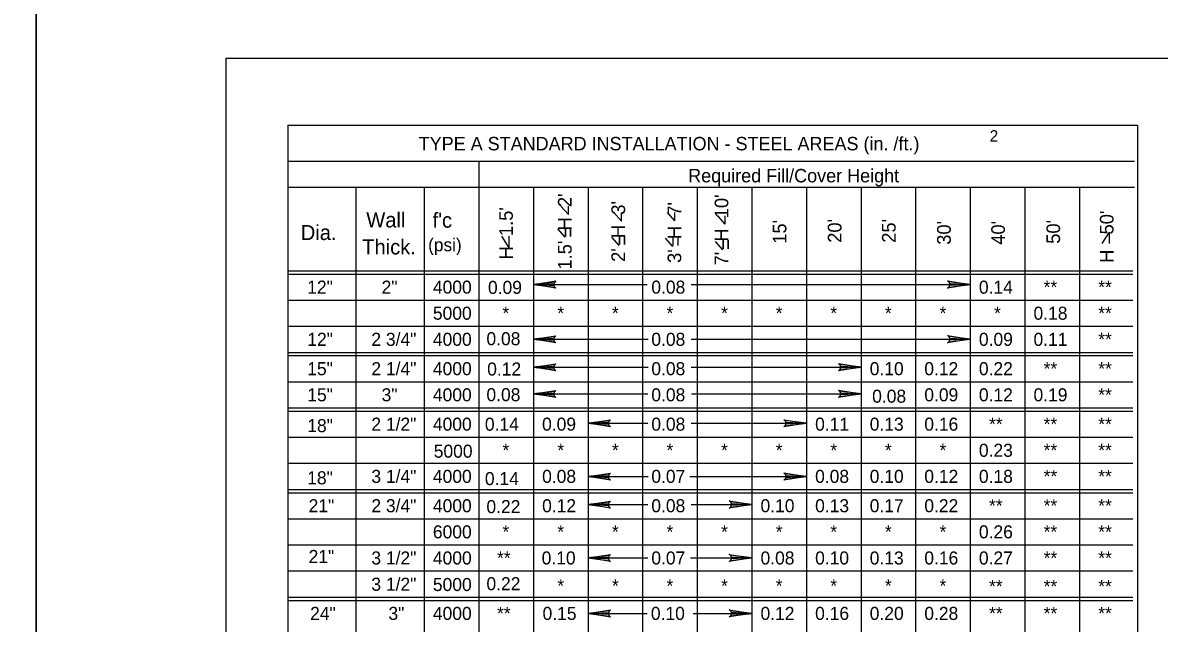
# Model space of a CAD drawing. Extents: x -22562 to -18409, y 3991 to 7171.
# Drawn here: x -20387.7 to -20148.1, y 6233.2 to 6359.9 of the extents above; entities that cross this region are included whole.
import ezdxf

# ---------------------------------------------------------------- set-up
doc = ezdxf.new("R2010")
doc.units = 0
for name, color, linetype in [('1', 7, 'Continuous'), ('2', 7, 'Continuous'), ('3', 7, 'Continuous'), ('4', 7, 'Continuous'), ('PLT-BNDY', 7, 'Continuous')]:
    doc.layers.add(name, color=color, linetype=linetype)

msp = doc.modelspace()

# ---------------------------------------------------------------- linework, layer by layer
at = {"layer": '1'}
for p, q in [((-20272.68, 6319.42), (-20274.24, 6321.19)), ((-20272.68, 6319.42), (-20272.68, 6321.18)), ((-20261.49, 6318.04), (-20263.06, 6319.81)), ((-20261.49, 6318.04), (-20261.49, 6319.8)), ((-20250.2, 6318.1), (-20251.77, 6319.87)), ((-20250.2, 6318.1), (-20250.2, 6319.86)), ((-20239.63, 6317.35), (-20241.19, 6319.12)), ((-20239.63, 6317.35), (-20239.63, 6319.11)), ((-20273.33, 6314.62), (-20274.89, 6316.38)), ((-20285.16, 6312.42), (-20286.72, 6314.85)), ((-20285.16, 6312.42), (-20285.16, 6314.83)), ((-20261.95, 6312.91), (-20263.51, 6314.67)), ((-20250.66, 6312.69), (-20252.22, 6314.46)), ((-20240.08, 6311.99), (-20241.65, 6313.76)), ((-20158.67, 6315.71), (-20160.23, 6313.28)), ((-20158.67, 6315.71), (-20158.67, 6313.3))]:
    msp.add_line(p, q, dxfattribs=at)
at = {"layer": '2'}
for p, q in [((-20344.85, 5788.37), (-20344.85, 6352.37)), ((-20344.85, 6352.37), (-19558.85, 6352.37)), ((-20331.85, 6338.24), (-20152.7, 6338.24)), ((-20331.85, 6338.24), (-20331.85, 6135.51)), ((-20152.7, 6338.24), (-20152.7, 6135.51)), ((-20331.85, 6330.67), (-20153.31, 6330.67)), ((-20291.56, 6330.67), (-20291.56, 6135.51)), ((-20331.85, 6325.17), (-20153.31, 6325.17)), ((-20317.46, 6325.17), (-20317.46, 6135.51)), ((-20303.07, 6325.17), (-20303.07, 6135.51)), ((-20280.05, 6325.17), (-20280.05, 6135.51)), ((-20268.53, 6325.17), (-20268.53, 6135.51)), ((-20257.02, 6325.17), (-20257.02, 6135.51)), ((-20245.51, 6325.17), (-20245.51, 6135.51)), ((-20234, 6325.17), (-20234, 6135.51)), ((-20222.49, 6325.17), (-20222.49, 6135.51)), ((-20210.98, 6325.17), (-20210.98, 6135.51)), ((-20199.47, 6325.17), (-20199.47, 6135.51)), ((-20187.96, 6325.17), (-20187.96, 6135.51)), ((-20176.45, 6325.17), (-20176.45, 6135.51)), ((-20164.94, 6325.17), (-20164.94, 6135.51)), ((-20331.85, 6307.55), (-20153.68, 6307.55)), ((-20331.85, 6306.86), (-20153.68, 6306.86)), ((-20280.05, 6304.64), (-20256.07, 6304.64)), ((-20246.82, 6304.64), (-20187.96, 6304.64)), ((-20331.85, 6301.36), (-20153.68, 6301.36)), ((-20331.85, 6295.85), (-20153.68, 6295.85)), ((-20331.85, 6295.85), (-20153.68, 6295.85)), ((-20280.05, 6293.11), (-20255.84, 6293.11)), ((-20246.82, 6293.11), (-20187.96, 6293.11)), ((-20331.85, 6290.34), (-20153.68, 6290.34)), ((-20331.85, 6290.34), (-20153.68, 6290.34)), ((-20331.85, 6289.65), (-20153.68, 6289.65)), ((-20280.05, 6287.2), (-20255.84, 6287.2)), ((-20246.82, 6287.2), (-20210.98, 6287.2)), ((-20331.85, 6284.15), (-20153.68, 6284.15)), ((-20331.85, 6284.15), (-20153.68, 6284.15)), ((-20280.05, 6281.58), (-20255.96, 6281.58)), ((-20246.71, 6281.58), (-20210.98, 6281.58)), ((-20331.85, 6278.64), (-20153.68, 6278.64)), ((-20331.85, 6278.64), (-20153.68, 6278.64)), ((-20331.85, 6277.96), (-20153.68, 6277.96)), ((-20268.53, 6275.39), (-20255.96, 6275.39)), ((-20246.82, 6275.39), (-20222.49, 6275.39)), ((-20331.85, 6272.45), (-20153.68, 6272.45)), ((-20331.85, 6266.95), (-20153.68, 6266.95)), ((-20331.85, 6266.95), (-20153.68, 6266.95)), ((-20268.53, 6264.14), (-20255.84, 6264.14)), ((-20247.06, 6264.14), (-20222.49, 6264.14)), ((-20331.85, 6261.44), (-20153.68, 6261.44)), ((-20331.85, 6261.44), (-20153.68, 6261.44)), ((-20331.85, 6260.75), (-20153.68, 6260.75)), ((-20268.53, 6258.23), (-20255.96, 6258.23)), ((-20246.82, 6258.23), (-20234, 6258.23)), ((-20331.85, 6255.25), (-20153.68, 6255.25)), ((-20331.85, 6249.74), (-20153.68, 6249.74)), ((-20268.53, 6246.98), (-20255.96, 6246.98)), ((-20246.94, 6246.98), (-20234, 6246.98)), ((-20331.85, 6244.24), (-20153.68, 6244.24)), ((-20331.85, 6244.24), (-20153.68, 6244.24)), ((-20331.85, 6238.73), (-20153.68, 6238.73)), ((-20331.85, 6238.73), (-20153.68, 6238.73)), ((-20331.85, 6238.73), (-20153.68, 6238.73)), ((-20331.85, 6238.73), (-20153.68, 6238.73)), ((-20331.85, 6238.05), (-20153.68, 6238.05)), ((-20268.53, 6235.29), (-20256.07, 6235.29)), ((-20246.36, 6235.29), (-20234, 6235.29))]:
    msp.add_line(p, q, dxfattribs=at)
for points in [[(-20275.52, 6304.07), (-20275.69, 6304.4), (-20280.05, 6304.64), (-20275.52, 6304.07), (-20275.29, 6303.87), (-20280.05, 6304.64), (-20275.69, 6304.85), (-20275.53, 6305.18), (-20280.05, 6304.64), (-20275.29, 6305.4), (-20275.53, 6305.18)], [(-20192.49, 6305.21), (-20192.32, 6304.88), (-20187.96, 6304.64), (-20192.49, 6305.21), (-20192.72, 6305.41), (-20187.96, 6304.64), (-20192.31, 6304.42), (-20192.47, 6304.1), (-20187.96, 6304.64), (-20192.72, 6303.88), (-20192.47, 6304.1)], [(-20275.52, 6292.54), (-20275.69, 6292.87), (-20280.05, 6293.11), (-20275.52, 6292.54), (-20275.29, 6292.34), (-20280.05, 6293.11), (-20275.69, 6293.32), (-20275.53, 6293.65), (-20280.05, 6293.11), (-20275.29, 6293.86), (-20275.53, 6293.65)], [(-20192.49, 6293.68), (-20192.32, 6293.35), (-20187.96, 6293.11), (-20192.49, 6293.68), (-20192.72, 6293.87), (-20187.96, 6293.11), (-20192.31, 6292.89), (-20192.47, 6292.57), (-20187.96, 6293.11), (-20192.72, 6292.35), (-20192.47, 6292.57)], [(-20275.52, 6286.63), (-20275.69, 6286.96), (-20280.05, 6287.2), (-20275.52, 6286.63), (-20275.29, 6286.43), (-20280.05, 6287.2), (-20275.69, 6287.42), (-20275.53, 6287.74), (-20280.05, 6287.2), (-20275.29, 6287.96), (-20275.53, 6287.74)], [(-20215.51, 6287.77), (-20215.34, 6287.44), (-20210.98, 6287.2), (-20215.51, 6287.77), (-20215.74, 6287.97), (-20210.98, 6287.2), (-20215.33, 6286.98), (-20215.49, 6286.66), (-20210.98, 6287.2), (-20215.74, 6286.44), (-20215.49, 6286.66)], [(-20275.52, 6281.01), (-20275.69, 6281.33), (-20280.05, 6281.58), (-20275.52, 6281.01), (-20275.29, 6280.81), (-20280.05, 6281.58), (-20275.69, 6281.79), (-20275.53, 6282.11), (-20280.05, 6281.58), (-20275.29, 6282.33), (-20275.53, 6282.11)], [(-20215.51, 6282.14), (-20215.34, 6281.82), (-20210.98, 6281.58), (-20215.51, 6282.14), (-20215.74, 6282.34), (-20210.98, 6281.58), (-20215.33, 6281.36), (-20215.49, 6281.04), (-20210.98, 6281.58), (-20215.74, 6280.82), (-20215.49, 6281.04)], [(-20264.01, 6274.82), (-20264.18, 6275.15), (-20268.53, 6275.39), (-20264.01, 6274.82), (-20263.78, 6274.62), (-20268.53, 6275.39), (-20264.18, 6275.6), (-20264.02, 6275.93), (-20268.53, 6275.39), (-20263.78, 6276.14), (-20264.02, 6275.93)], [(-20227.02, 6275.96), (-20226.85, 6275.63), (-20222.49, 6275.39), (-20227.02, 6275.96), (-20227.25, 6276.15), (-20222.49, 6275.39), (-20226.85, 6275.17), (-20227.01, 6274.85), (-20222.49, 6275.39), (-20227.25, 6274.63), (-20227.01, 6274.85)], [(-20264.01, 6263.57), (-20264.18, 6263.9), (-20268.53, 6264.14), (-20264.01, 6263.57), (-20263.78, 6263.37), (-20268.53, 6264.14), (-20264.18, 6264.35), (-20264.02, 6264.68), (-20268.53, 6264.14), (-20263.78, 6264.9), (-20264.02, 6264.68)], [(-20227.02, 6264.71), (-20226.85, 6264.38), (-20222.49, 6264.14), (-20227.02, 6264.71), (-20227.25, 6264.91), (-20222.49, 6264.14), (-20226.85, 6263.92), (-20227.01, 6263.6), (-20222.49, 6264.14), (-20227.25, 6263.38), (-20227.01, 6263.6)], [(-20264.01, 6257.66), (-20264.18, 6257.99), (-20268.53, 6258.23), (-20264.01, 6257.66), (-20263.78, 6257.47), (-20268.53, 6258.23), (-20264.18, 6258.45), (-20264.02, 6258.77), (-20268.53, 6258.23), (-20263.78, 6258.99), (-20264.02, 6258.77)], [(-20238.53, 6258.8), (-20238.36, 6258.47), (-20234, 6258.23), (-20238.53, 6258.8), (-20238.76, 6259), (-20234, 6258.23), (-20238.36, 6258.02), (-20238.52, 6257.69), (-20234, 6258.23), (-20238.76, 6257.48), (-20238.52, 6257.69)], [(-20264.01, 6246.41), (-20264.18, 6246.74), (-20268.53, 6246.98), (-20264.01, 6246.41), (-20263.78, 6246.22), (-20268.53, 6246.98), (-20264.18, 6247.2), (-20264.02, 6247.52), (-20268.53, 6246.98), (-20263.78, 6247.74), (-20264.02, 6247.52)], [(-20238.53, 6247.55), (-20238.36, 6247.22), (-20234, 6246.98), (-20238.53, 6247.55), (-20238.76, 6247.75), (-20234, 6246.98), (-20238.36, 6246.77), (-20238.52, 6246.44), (-20234, 6246.98), (-20238.76, 6246.23), (-20238.52, 6246.44)], [(-20264.01, 6234.73), (-20264.18, 6235.05), (-20268.53, 6235.29), (-20264.01, 6234.73), (-20263.78, 6234.53), (-20268.53, 6235.29), (-20264.18, 6235.51), (-20264.02, 6235.83), (-20268.53, 6235.29), (-20263.78, 6236.05), (-20264.02, 6235.83)], [(-20238.53, 6235.86), (-20238.36, 6235.53), (-20234, 6235.29), (-20238.53, 6235.86), (-20238.76, 6236.06), (-20234, 6235.29), (-20238.36, 6235.08), (-20238.52, 6234.76), (-20234, 6235.29), (-20238.76, 6234.54), (-20238.52, 6234.76)]]:
    msp.add_lwpolyline(points, dxfattribs=at)
at = {"layer": 'PLT-BNDY'}
for points in [[(-21225.85, 6367.37), (-20384.85, 6367.37), (-20384.85, 5773.37), (-21225.85, 5773.37)], [(-20384.85, 6367.37), (-19543.85, 6367.37), (-19543.85, 5773.37), (-20384.85, 5773.37)]]:
    msp.add_lwpolyline(points, close=True, dxfattribs=at)

# ---------------------------------------------------------------- texts
at = {"layer": '1'}
for s, height, p in [("f'c", 3.172, (-20301.3, 6316.63)), ('Thick.', 3.172, (-20316.14, 6310.99)), ('(psi)', 2.719, (-20302.24, 6311.67)), ('12"', 2.751, (-20327.73, 6302.73)), ('12"', 2.751, (-20327.72, 6291.72)), ('15"', 2.751, (-20327.73, 6285.53)), ('15"', 2.751, (-20327.72, 6280.02)), ('18"', 2.751, (-20327.72, 6273.52)), ('18"', 2.751, (-20327.73, 6262.51)), ('21"', 2.751, (-20327.44, 6256.63)), ('21"', 2.751, (-20327.44, 6245.92)), ('24"', 2.751, (-20327.12, 6233.92))]:
    msp.add_text(s, height=height, dxfattribs=at).set_placement(p)
for s, height, p in [('=', 2.88, (-20271.38, 6314.59)), ("15'", 2.883, (-20226.71, 6313.25)), ("20'", 2.883, (-20215.1, 6313.46)), ("25'", 2.883, (-20203.68, 6313.46)), ("30'", 2.883, (-20192.06, 6313.04)), ("40'", 2.883, (-20180.64, 6313.04)), ("50'", 2.883, (-20169.02, 6313.25)), ('=', 2.88, (-20260, 6312.88)), ('=', 2.88, (-20248.71, 6312.66)), ('=', 2.88, (-20238.14, 6311.96))]:
    msp.add_text(s, height=height, rotation=90, dxfattribs=at).set_placement(p)
at = {"layer": '2'}
for s, height, p in [('TYPE A STANDARD INSTALLATION - STEEL AREAS (in. /ft.)', 2.8357, (-20304.23, 6332.95)), ('2', 2.42, (-20183.86, 6334.78)), ('Required Fill/Cover Height', 2.8357, (-20247.42, 6326.2))]:
    msp.add_text(s, height=height, dxfattribs=at).set_placement(p)
at = {"layer": '3'}
for s, height, p in [('0.08', 2.751, (-20255.19, 6302.73)), ('**', 2.751, (-20172.48, 6302.73)), ('**', 2.751, (-20160.97, 6302.73)), ('*', 2.75, (-20286.57, 6297.23)), ('*', 2.75, (-20275, 6297.23)), ('*', 2.75, (-20263.49, 6297.23)), ('*', 2.75, (-20251.98, 6297.23)), ('*', 2.75, (-20240.48, 6297.23)), ('*', 2.75, (-20228.96, 6297.23)), ('*', 2.75, (-20217.45, 6297.23)), ('*', 2.75, (-20205.94, 6297.23)), ('*', 2.75, (-20194.43, 6297.23)), ('*', 2.75, (-20182.92, 6297.23)), ('0.18', 2.751, (-20174.62, 6297.23)), ('**', 2.751, (-20160.97, 6297.23)), ('0.08', 2.751, (-20255.19, 6291.72)), ('0.09', 2.751, (-20186.13, 6291.72)), ('0.11', 2.751, (-20174.62, 6291.72)), ('**', 2.751, (-20160.97, 6291.72)), ('0.08', 2.751, (-20255.19, 6285.53)), ('0.10', 2.751, (-20209.15, 6285.53)), ('0.12', 2.751, (-20197.64, 6285.53)), ('0.22', 2.751, (-20186.13, 6285.53)), ('**', 2.751, (-20172.48, 6285.53)), ('**', 2.751, (-20160.97, 6285.53)), ('0.08', 2.751, (-20255.19, 6280.02)), ('0.08', 2.751, (-20208.63, 6279.73)), ('0.09', 2.751, (-20197.64, 6280.02)), ('0.12', 2.751, (-20186.13, 6280.02)), ('0.19', 2.751, (-20174.62, 6280.02)), ('**', 2.751, (-20160.97, 6280.02)), ('0.09', 2.751, (-20278.22, 6273.83)), ('0.08', 2.751, (-20255.19, 6273.83)), ('0.11', 2.751, (-20220.66, 6273.83)), ('0.13', 2.751, (-20209.15, 6273.83)), ('0.16', 2.751, (-20197.64, 6273.83)), ('**', 2.751, (-20183.99, 6273.83)), ('**', 2.751, (-20172.48, 6273.83)), ('**', 2.751, (-20160.97, 6273.83)), ('*', 2.75, (-20286.57, 6268.32)), ('*', 2.75, (-20275, 6268.32)), ('*', 2.75, (-20263.49, 6268.32)), ('*', 2.75, (-20251.98, 6268.32)), ('*', 2.75, (-20240.48, 6268.32)), ('*', 2.75, (-20228.96, 6268.32)), ('*', 2.75, (-20217.45, 6268.32)), ('*', 2.75, (-20205.94, 6268.32)), ('*', 2.75, (-20194.43, 6268.32)), ('0.23', 2.751, (-20186.13, 6268.32)), ('**', 2.751, (-20172.48, 6268.32)), ('**', 2.751, (-20160.97, 6268.32)), ('0.08', 2.751, (-20278.21, 6262.82)), ('0.07', 2.751, (-20255.19, 6262.82)), ('0.08', 2.751, (-20220.66, 6262.82)), ('0.10', 2.751, (-20209.15, 6262.82)), ('0.12', 2.751, (-20197.64, 6262.82)), ('0.18', 2.751, (-20186.13, 6262.82)), ('**', 2.751, (-20172.48, 6262.82)), ('**', 2.751, (-20160.97, 6262.82)), ('0.08', 2.751, (-20255.19, 6256.63)), ('0.10', 2.751, (-20232.17, 6256.63)), ('0.13', 2.751, (-20220.66, 6256.63)), ('0.17', 2.751, (-20209.15, 6256.63)), ('0.22', 2.751, (-20197.64, 6256.63)), ('**', 2.751, (-20183.99, 6256.63)), ('**', 2.751, (-20172.48, 6256.63)), ('**', 2.751, (-20160.97, 6256.63)), ('*', 2.75, (-20286.57, 6251.12)), ('*', 2.75, (-20275, 6251.12)), ('*', 2.75, (-20263.49, 6251.12)), ('*', 2.75, (-20251.98, 6251.12)), ('*', 2.75, (-20240.48, 6251.12)), ('*', 2.75, (-20228.96, 6251.12)), ('*', 2.75, (-20217.45, 6251.12)), ('*', 2.75, (-20205.94, 6251.12)), ('*', 2.75, (-20194.43, 6251.12)), ('0.26', 2.751, (-20186.13, 6251.12)), ('**', 2.751, (-20172.48, 6251.12)), ('**', 2.751, (-20160.97, 6251.12)), ('**', 2.751, (-20287.71, 6245.61)), ('0.10', 2.751, (-20278.31, 6245.61)), ('0.07', 2.751, (-20255.19, 6245.61)), ('0.08', 2.751, (-20232.17, 6245.61)), ('0.10', 2.751, (-20220.66, 6245.61)), ('0.13', 2.751, (-20209.15, 6245.61)), ('0.16', 2.751, (-20197.64, 6245.61)), ('0.27', 2.751, (-20186.13, 6245.61)), ('**', 2.751, (-20172.48, 6245.61)), ('**', 2.751, (-20160.97, 6245.61)), ('*', 2.75, (-20275, 6239.73)), ('*', 2.75, (-20263.49, 6239.73)), ('*', 2.75, (-20251.98, 6239.73)), ('*', 2.75, (-20240.48, 6239.73)), ('*', 2.75, (-20228.96, 6239.73)), ('*', 2.75, (-20217.45, 6239.73)), ('*', 2.75, (-20205.94, 6239.73)), ('*', 2.75, (-20194.43, 6239.73)), ('**', 2.751, (-20183.99, 6239.62)), ('**', 2.751, (-20172.48, 6239.62)), ('**', 2.751, (-20160.97, 6239.62)), ('**', 2.751, (-20287.71, 6233.92)), ('0.15', 2.751, (-20278.12, 6233.92)), ('0.10', 2.751, (-20255.28, 6233.92)), ('0.12', 2.751, (-20232.17, 6233.92)), ('0.16', 2.751, (-20220.66, 6233.92)), ('0.20', 2.751, (-20209.15, 6233.92)), ('0.28', 2.751, (-20197.64, 6233.92)), ('**', 2.751, (-20183.99, 6233.92)), ('**', 2.751, (-20172.48, 6233.92)), ('**', 2.751, (-20160.97, 6233.92))]:
    msp.add_text(s, height=height, dxfattribs=at).set_placement(p)
for s, rotation, p in [('0.14', 0.1339, (-20186.13, 6302.72)), ('0.12', 0.0765, (-20278.21, 6256.62))]:
    msp.add_text(s, height=2.751, rotation=rotation, dxfattribs=at).set_placement(p)
at = {"layer": '4'}
for s, height, p in [("1.5'  H  2'", 2.8834, (-20271.99, 6307.81)), ("7'  H  10'", 2.883, (-20238.95, 6308.68)), ("H  1.5'", 2.883, (-20284.38, 6309.95)), ("2'  H  3'", 2.883, (-20260.71, 6309.43)), ("3'  H  7'", 2.883, (-20248.87, 6309.21)), ("H   50'", 2.883, (-20157.75, 6309.22))]:
    msp.add_text(s, height=height, rotation=90, dxfattribs=at).set_placement(p)
for s, height, p in [('Wall', 3.172, (-20315.28, 6316.69)), ('Dia.', 3.172, (-20329.09, 6314.03)), ('2"', 2.751, (-20312.05, 6302.73)), ('4000', 2.751, (-20301.24, 6302.73)), ('0.09', 2.752, (-20289.63, 6302.67)), ('5000', 2.751, (-20301.24, 6297.23)), ('2 3/4"', 2.751, (-20314.21, 6291.72)), ('4000', 2.751, (-20301.24, 6291.72)), ('0.08', 2.752, (-20289.95, 6291.85)), ('2 1/4"', 2.751, (-20314.21, 6285.53)), ('4000', 2.751, (-20301.24, 6285.53)), ('0.12', 2.752, (-20289.79, 6285.46)), ('3"', 2.751, (-20312.05, 6280.02)), ('4000', 2.751, (-20301.24, 6280.02)), ('0.08', 2.752, (-20289.95, 6280.05)), ('2 1/2"', 2.751, (-20314.21, 6273.83)), ('4000', 2.751, (-20301.24, 6273.83)), ('0.14', 2.752, (-20290.28, 6273.82)), ('5000', 2.751, (-20301.06, 6268.13)), ('3 1/4"', 2.751, (-20314.21, 6262.82)), ('4000', 2.751, (-20301.24, 6262.82)), ('0.14', 2.752, (-20290.28, 6262.35)), ('2 3/4"', 2.751, (-20314.21, 6256.63)), ('4000', 2.751, (-20301.24, 6256.63)), ('0.22', 2.752, (-20289.95, 6256.44)), ('6000', 2.751, (-20301.24, 6251.12)), ('3 1/2"', 2.751, (-20314.21, 6245.61)), ('4000', 2.751, (-20301.24, 6245.61)), ('3 1/2"', 2.751, (-20314.21, 6240.07)), ('5000', 2.751, (-20301.24, 6240.01)), ('0.22', 2.752, (-20289.95, 6240.18)), ('3"', 2.751, (-20310.61, 6233.92)), ('4000', 2.751, (-20301.24, 6233.92))]:
    msp.add_text(s, height=height, dxfattribs=at).set_placement(p)

doc.saveas('drawing.dxf')
